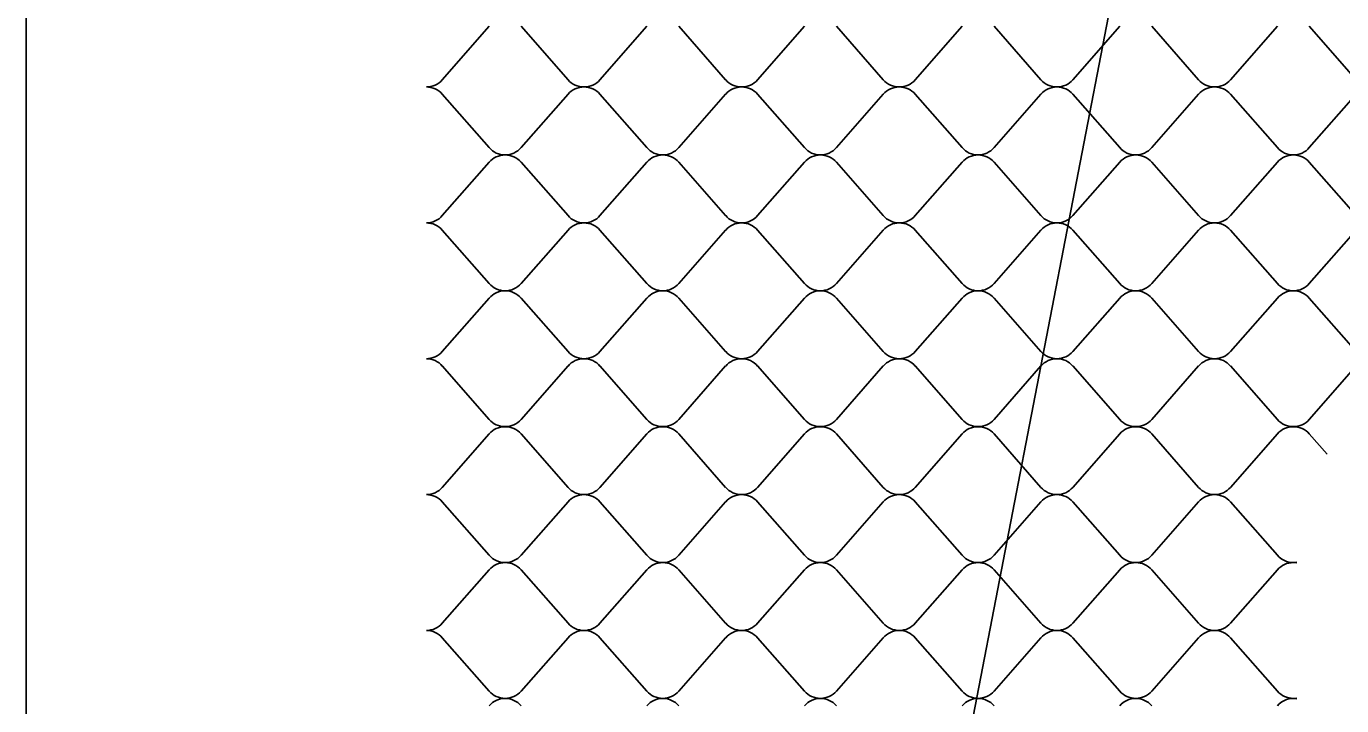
# Model space of a CAD drawing. Extents: x 638850 to 644908, y 297188 to 298900.
# Drawn here: x 643864.4 to 643923.6, y 297407.3 to 297437.8 of the extents above; entities that cross this region are included whole.
import ezdxf

# ---------------------------------------------------------------- set-up
doc = ezdxf.new("R2010")
doc.units = 0
for name, color, linetype in [('1', 7, 'Continuous'), ('3', 7, 'Continuous'), ('5', 7, 'Continuous')]:
    doc.layers.add(name, color=color, linetype=linetype)

msp = doc.modelspace()

# ---------------------------------------------------------------- linework, layer by layer
at = {"layer": '1'}
msp.add_line((643864.405, 297268.918), (643864.405, 297836.211), dxfattribs=at)
at = {"layer": '3'}
msp.add_line((643936.815, 297560.99), (643898.749, 297364.187), dxfattribs=at)
at = {"layer": '5'}
for p, q in [((643883.117, 297435.42), (643885.226, 297437.821)), ((643886.662, 297437.821), (643888.772, 297435.42)), ((643890.208, 297435.42), (643892.317, 297437.821)), ((643893.753, 297437.821), (643895.863, 297435.42)), ((643897.299, 297435.42), (643899.408, 297437.821)), ((643900.844, 297437.821), (643902.954, 297435.42)), ((643904.39, 297435.42), (643906.499, 297437.821)), ((643907.935, 297437.821), (643910.045, 297435.42)), ((643911.481, 297435.42), (643913.59, 297437.821)), ((643915.026, 297437.821), (643917.136, 297435.42)), ((643918.571, 297435.42), (643920.681, 297437.821)), ((643922.117, 297437.821), (643924.227, 297435.42)), ((643885.226, 297432.365), (643883.117, 297434.766)), ((643888.772, 297434.766), (643886.662, 297432.365)), ((643892.317, 297432.365), (643890.208, 297434.766)), ((643895.863, 297434.766), (643893.753, 297432.365)), ((643899.408, 297432.365), (643897.299, 297434.766)), ((643902.954, 297434.766), (643900.844, 297432.365)), ((643906.499, 297432.365), (643904.39, 297434.766)), ((643910.045, 297434.766), (643907.935, 297432.365)), ((643913.59, 297432.365), (643911.481, 297434.766)), ((643917.136, 297434.766), (643915.026, 297432.365)), ((643920.681, 297432.365), (643918.571, 297434.766)), ((643924.227, 297434.766), (643922.117, 297432.365)), ((643883.117, 297429.309), (643885.226, 297431.711)), ((643886.662, 297431.711), (643888.772, 297429.309)), ((643890.208, 297429.309), (643892.317, 297431.711)), ((643893.753, 297431.711), (643895.863, 297429.309)), ((643897.299, 297429.309), (643899.408, 297431.711)), ((643900.844, 297431.711), (643902.954, 297429.309)), ((643904.39, 297429.309), (643906.499, 297431.711)), ((643907.935, 297431.711), (643910.045, 297429.309)), ((643911.481, 297429.309), (643913.59, 297431.711)), ((643915.026, 297431.711), (643917.136, 297429.309)), ((643918.571, 297429.309), (643920.681, 297431.711)), ((643922.117, 297431.711), (643924.227, 297429.309)), ((643885.226, 297426.254), (643883.117, 297428.656)), ((643888.772, 297428.656), (643886.662, 297426.254)), ((643892.317, 297426.254), (643890.208, 297428.656)), ((643895.863, 297428.656), (643893.753, 297426.254)), ((643899.408, 297426.254), (643897.299, 297428.656)), ((643902.954, 297428.656), (643900.844, 297426.254)), ((643906.499, 297426.254), (643904.39, 297428.656)), ((643910.045, 297428.656), (643907.935, 297426.254)), ((643913.59, 297426.254), (643911.481, 297428.656)), ((643917.136, 297428.656), (643915.026, 297426.254)), ((643920.681, 297426.254), (643918.571, 297428.656)), ((643924.227, 297428.656), (643922.117, 297426.254)), ((643883.117, 297423.199), (643885.226, 297425.601)), ((643886.662, 297425.601), (643888.772, 297423.199)), ((643890.208, 297423.199), (643892.317, 297425.601)), ((643893.753, 297425.601), (643895.863, 297423.199)), ((643897.299, 297423.199), (643899.408, 297425.601)), ((643900.844, 297425.601), (643902.954, 297423.199)), ((643904.39, 297423.199), (643906.499, 297425.601)), ((643907.935, 297425.601), (643910.045, 297423.199)), ((643911.481, 297423.199), (643913.59, 297425.601)), ((643915.026, 297425.601), (643917.136, 297423.199)), ((643918.571, 297423.199), (643920.681, 297425.601)), ((643922.117, 297425.601), (643924.227, 297423.199)), ((643885.226, 297420.144), (643883.117, 297422.546)), ((643888.772, 297422.546), (643886.662, 297420.144)), ((643892.317, 297420.144), (643890.208, 297422.546)), ((643895.863, 297422.546), (643893.753, 297420.144)), ((643899.408, 297420.144), (643897.299, 297422.546)), ((643902.954, 297422.546), (643900.844, 297420.144)), ((643906.499, 297420.144), (643904.39, 297422.546)), ((643910.045, 297422.546), (643907.935, 297420.144)), ((643913.59, 297420.144), (643911.481, 297422.546)), ((643917.136, 297422.546), (643915.026, 297420.144)), ((643920.681, 297420.144), (643918.571, 297422.546)), ((643924.227, 297422.546), (643922.117, 297420.144)), ((643883.117, 297417.089), (643885.226, 297419.491)), ((643886.662, 297419.491), (643888.772, 297417.089)), ((643890.208, 297417.089), (643892.317, 297419.491)), ((643893.753, 297419.491), (643895.863, 297417.089)), ((643897.299, 297417.089), (643899.408, 297419.491)), ((643900.844, 297419.491), (643902.954, 297417.089)), ((643904.39, 297417.089), (643906.499, 297419.491)), ((643907.935, 297419.491), (643910.045, 297417.089)), ((643911.481, 297417.089), (643913.59, 297419.491)), ((643915.026, 297419.491), (643917.136, 297417.089)), ((643918.571, 297417.089), (643920.681, 297419.491)), ((643922.117, 297419.491), (643922.919, 297418.578)), ((643885.226, 297414.034), (643883.117, 297416.436)), ((643888.772, 297416.436), (643886.662, 297414.034)), ((643892.317, 297414.034), (643890.208, 297416.436)), ((643895.863, 297416.436), (643893.753, 297414.034)), ((643899.408, 297414.034), (643897.299, 297416.436)), ((643902.954, 297416.436), (643900.844, 297414.034)), ((643906.499, 297414.034), (643904.39, 297416.436)), ((643910.045, 297416.436), (643907.935, 297414.034)), ((643913.59, 297414.034), (643911.481, 297416.436)), ((643917.136, 297416.436), (643915.026, 297414.034)), ((643920.681, 297414.034), (643918.571, 297416.436)), ((643883.117, 297410.979), (643885.226, 297413.381)), ((643886.662, 297413.381), (643888.772, 297410.979)), ((643890.208, 297410.979), (643892.317, 297413.381)), ((643893.753, 297413.381), (643895.863, 297410.979)), ((643897.299, 297410.979), (643899.408, 297413.381)), ((643900.844, 297413.381), (643902.954, 297410.979)), ((643904.39, 297410.979), (643906.499, 297413.381)), ((643907.935, 297413.381), (643910.045, 297410.979)), ((643911.481, 297410.979), (643913.59, 297413.381)), ((643915.026, 297413.381), (643917.136, 297410.979)), ((643918.571, 297410.979), (643920.681, 297413.381)), ((643885.226, 297407.924), (643883.117, 297410.326)), ((643888.772, 297410.326), (643886.662, 297407.924)), ((643892.317, 297407.924), (643890.208, 297410.326)), ((643895.863, 297410.326), (643893.753, 297407.924)), ((643899.408, 297407.924), (643897.299, 297410.326)), ((643902.954, 297410.326), (643900.844, 297407.924)), ((643906.499, 297407.924), (643904.39, 297410.326)), ((643910.045, 297410.326), (643907.935, 297407.924)), ((643913.59, 297407.924), (643911.481, 297410.326)), ((643917.136, 297410.326), (643915.026, 297407.924)), ((643920.681, 297407.924), (643918.571, 297410.326))]:
    msp.add_line(p, q, dxfattribs=at)
for centre, start_param, end_param in [((643882.399, 297435.972), 1.570796, 2.461818), ((643882.399, 297434.214), 3.821368, 4.712389), ((643889.49, 297435.972), 0.679775, 1.570796), ((643889.49, 297434.214), 4.712389, 5.60341), ((643889.49, 297435.972), 1.570796, 2.461818), ((643889.49, 297434.214), 3.821368, 4.712389), ((643896.581, 297435.972), 0.679775, 1.570796), ((643896.581, 297434.214), 4.712389, 5.60341), ((643896.581, 297435.972), 1.570796, 2.461818), ((643896.581, 297434.214), 3.821368, 4.712389), ((643903.672, 297435.972), 0.679775, 1.570796), ((643903.672, 297434.214), 4.712389, 5.60341), ((643903.672, 297435.972), 1.570796, 2.461818), ((643903.672, 297434.214), 3.821368, 4.712389), ((643910.763, 297435.972), 0.679775, 1.570796), ((643910.763, 297434.214), 4.712389, 5.60341), ((643910.763, 297435.972), 1.570796, 2.461818), ((643910.763, 297434.214), 3.821368, 4.712389), ((643917.854, 297435.972), 0.679775, 1.570796), ((643917.854, 297434.214), 4.712389, 5.60341), ((643917.854, 297435.972), 1.570796, 2.461818), ((643917.854, 297434.214), 3.821368, 4.712389), ((643885.944, 297432.917), 0.679775, 1.570796), ((643885.944, 297431.158), 4.712389, 5.60341), ((643885.944, 297432.917), 1.570796, 2.461818), ((643885.944, 297431.158), 3.821368, 4.712389), ((643893.035, 297432.917), 0.679775, 1.570796), ((643893.035, 297431.158), 4.712389, 5.60341), ((643893.035, 297432.917), 1.570796, 2.461818), ((643893.035, 297431.158), 3.821368, 4.712389), ((643900.126, 297432.917), 0.679775, 1.570796), ((643900.126, 297431.158), 4.712389, 5.60341), ((643900.126, 297432.917), 1.570796, 2.461818), ((643900.126, 297431.158), 3.821368, 4.712389), ((643907.217, 297432.917), 0.679775, 1.570796), ((643907.217, 297431.158), 4.712389, 5.60341), ((643907.217, 297432.917), 1.570796, 2.461818), ((643907.217, 297431.158), 3.821368, 4.712389), ((643914.308, 297432.917), 0.679775, 1.570796), ((643914.308, 297431.158), 4.712389, 5.60341), ((643914.308, 297432.917), 1.570796, 2.461818), ((643914.308, 297431.158), 3.821368, 4.712389), ((643921.399, 297432.917), 0.679775, 1.570796), ((643921.399, 297431.158), 4.712389, 5.60341), ((643921.399, 297432.917), 1.570796, 2.461818), ((643921.399, 297431.158), 3.821368, 4.712389), ((643882.399, 297429.862), 1.570796, 2.461818), ((643882.399, 297428.103), 3.821368, 4.712389), ((643889.49, 297429.862), 0.679775, 1.570796), ((643889.49, 297428.103), 4.712389, 5.60341), ((643889.49, 297429.862), 1.570796, 2.461818), ((643889.49, 297428.103), 3.821368, 4.712389), ((643896.581, 297429.862), 0.679775, 1.570796), ((643896.581, 297428.103), 4.712389, 5.60341), ((643896.581, 297429.862), 1.570796, 2.461818), ((643896.581, 297428.103), 3.821368, 4.712389), ((643903.672, 297429.862), 0.679775, 1.570796), ((643903.672, 297428.103), 4.712389, 5.60341), ((643903.672, 297429.862), 1.570796, 2.461818), ((643903.672, 297428.103), 3.821368, 4.712389), ((643910.763, 297429.862), 0.679775, 1.570796), ((643910.763, 297428.103), 4.712389, 5.60341), ((643910.763, 297429.862), 1.570796, 2.461818), ((643910.763, 297428.103), 3.821368, 4.712389), ((643917.854, 297429.862), 0.679775, 1.570796), ((643917.854, 297428.103), 4.712389, 5.60341), ((643917.854, 297429.862), 1.570796, 2.461818), ((643917.854, 297428.103), 3.821368, 4.712389), ((643885.944, 297426.807), 0.679775, 1.570796), ((643885.944, 297426.807), 1.570796, 2.461818), ((643893.035, 297426.807), 0.679775, 1.570796), ((643893.035, 297426.807), 1.570796, 2.461818), ((643900.126, 297426.807), 0.679775, 1.570796), ((643900.126, 297426.807), 1.570796, 2.461818), ((643907.217, 297426.807), 0.679775, 1.570796), ((643907.217, 297426.807), 1.570796, 2.461818), ((643914.308, 297426.807), 0.679775, 1.570796), ((643914.308, 297426.807), 1.570796, 2.461818), ((643921.399, 297426.807), 0.679775, 1.570796), ((643921.399, 297426.807), 1.570796, 2.461818), ((643885.944, 297425.048), 4.712389, 5.60341), ((643885.944, 297425.048), 3.821368, 4.712389), ((643893.035, 297425.048), 4.712389, 5.60341), ((643893.035, 297425.048), 3.821368, 4.712389), ((643900.126, 297425.048), 4.712389, 5.60341), ((643900.126, 297425.048), 3.821368, 4.712389), ((643907.217, 297425.048), 4.712389, 5.60341), ((643907.217, 297425.048), 3.821368, 4.712389), ((643914.308, 297425.048), 4.712389, 5.60341), ((643914.308, 297425.048), 3.821368, 4.712389), ((643921.399, 297425.048), 4.712389, 5.60341), ((643921.399, 297425.048), 3.821368, 4.712389), ((643882.399, 297423.752), 1.570796, 2.461818), ((643889.49, 297423.752), 0.679775, 1.570796), ((643889.49, 297423.752), 1.570796, 2.461818), ((643896.581, 297423.752), 0.679775, 1.570796), ((643896.581, 297423.752), 1.570796, 2.461818), ((643903.672, 297423.752), 0.679775, 1.570796), ((643903.672, 297423.752), 1.570796, 2.461818), ((643910.763, 297423.752), 0.679775, 1.570796), ((643910.763, 297423.752), 1.570796, 2.461818), ((643917.854, 297423.752), 0.679775, 1.570796), ((643917.854, 297423.752), 1.570796, 2.461818), ((643882.399, 297421.993), 3.821368, 4.712389), ((643889.49, 297421.993), 4.712389, 5.60341), ((643889.49, 297421.993), 3.821368, 4.712389), ((643896.581, 297421.993), 4.712389, 5.60341), ((643896.581, 297421.993), 3.821368, 4.712389), ((643903.672, 297421.993), 4.712389, 5.60341), ((643903.672, 297421.993), 3.821368, 4.712389), ((643910.763, 297421.993), 4.712389, 5.60341), ((643910.763, 297421.993), 3.821368, 4.712389), ((643917.854, 297421.993), 4.712389, 5.60341), ((643917.854, 297421.993), 3.821368, 4.712389), ((643885.944, 297420.697), 0.679775, 1.570796), ((643885.944, 297420.697), 1.570796, 2.461818), ((643893.035, 297420.697), 0.679775, 1.570796), ((643893.035, 297420.697), 1.570796, 2.461818), ((643900.126, 297420.697), 0.679775, 1.570796), ((643900.126, 297420.697), 1.570796, 2.461818), ((643907.217, 297420.697), 0.679775, 1.570796), ((643907.217, 297420.697), 1.570796, 2.461818), ((643914.308, 297420.697), 0.679775, 1.570796), ((643914.308, 297420.697), 1.570796, 2.461818), ((643921.399, 297420.697), 0.679775, 1.570796), ((643921.399, 297420.697), 1.570796, 2.461818), ((643885.944, 297418.938), 4.712389, 5.60341), ((643885.944, 297418.938), 3.821368, 4.712389), ((643893.035, 297418.938), 4.712389, 5.60341), ((643893.035, 297418.938), 3.821368, 4.712389), ((643900.126, 297418.938), 4.712389, 5.60341), ((643900.126, 297418.938), 3.821368, 4.712389), ((643907.217, 297418.938), 4.712389, 5.60341), ((643907.217, 297418.938), 3.821368, 4.712389), ((643914.308, 297418.938), 4.712389, 5.60341), ((643914.308, 297418.938), 3.821368, 4.712389), ((643921.399, 297418.938), 4.712389, 5.60341), ((643921.399, 297418.938), 3.821368, 4.712389), ((643882.399, 297417.642), 1.570796, 2.461818), ((643882.399, 297415.883), 3.821368, 4.712389), ((643889.49, 297417.642), 0.679775, 1.570796), ((643889.49, 297415.883), 4.712389, 5.60341), ((643889.49, 297417.642), 1.570796, 2.461818), ((643889.49, 297415.883), 3.821368, 4.712389), ((643896.581, 297417.642), 0.679775, 1.570796), ((643896.581, 297415.883), 4.712389, 5.60341), ((643896.581, 297417.642), 1.570796, 2.461818), ((643896.581, 297415.883), 3.821368, 4.712389), ((643903.672, 297417.642), 0.679775, 1.570796), ((643903.672, 297415.883), 4.712389, 5.60341), ((643903.672, 297417.642), 1.570796, 2.461818), ((643903.672, 297415.883), 3.821368, 4.712389), ((643910.763, 297417.642), 0.679775, 1.570796), ((643910.763, 297415.883), 4.712389, 5.60341), ((643910.763, 297417.642), 1.570796, 2.461818), ((643910.763, 297415.883), 3.821368, 4.712389), ((643917.854, 297417.642), 0.679775, 1.570796), ((643917.854, 297415.883), 4.712389, 5.60341), ((643917.854, 297417.642), 1.570796, 2.461818), ((643917.854, 297415.883), 3.821368, 4.712389), ((643885.944, 297414.587), 0.679775, 1.570796), ((643885.944, 297412.828), 4.712389, 5.60341), ((643885.944, 297414.587), 1.570796, 2.461818), ((643885.944, 297412.828), 3.821368, 4.712389), ((643893.035, 297414.587), 0.679775, 1.570796), ((643893.035, 297412.828), 4.712389, 5.60341), ((643893.035, 297414.587), 1.570796, 2.461818), ((643893.035, 297412.828), 3.821368, 4.712389), ((643900.126, 297414.587), 0.679775, 1.570796), ((643900.126, 297412.828), 4.712389, 5.60341), ((643900.126, 297414.587), 1.570796, 2.461818), ((643900.126, 297412.828), 3.821368, 4.712389), ((643907.217, 297414.587), 0.679775, 1.570796), ((643907.217, 297412.828), 4.712389, 5.60341), ((643907.217, 297414.587), 1.570796, 2.461818), ((643907.217, 297412.828), 3.821368, 4.712389), ((643914.308, 297414.587), 0.679775, 1.570796), ((643914.308, 297412.828), 4.712389, 5.60341), ((643914.308, 297414.587), 1.570796, 2.461818), ((643914.308, 297412.828), 3.821368, 4.712389), ((643921.399, 297414.587), 0.679775, 1.570796), ((643921.399, 297412.828), 4.712389, 5.60341), ((643921.399, 297414.587), 1.570796, 1.735331), ((643921.399, 297412.828), 4.547854, 4.712389), ((643882.399, 297411.532), 1.570796, 2.461818), ((643882.399, 297409.773), 3.821368, 4.712389), ((643889.49, 297411.532), 0.679775, 1.570796), ((643889.49, 297409.773), 4.712389, 5.60341), ((643889.49, 297411.532), 1.570796, 2.461818), ((643889.49, 297409.773), 3.821368, 4.712389), ((643896.581, 297411.532), 0.679775, 1.570796), ((643896.581, 297409.773), 4.712389, 5.60341), ((643896.581, 297411.532), 1.570796, 2.461818), ((643896.581, 297409.773), 3.821368, 4.712389), ((643903.672, 297411.532), 0.679775, 1.570796), ((643903.672, 297409.773), 4.712389, 5.60341), ((643903.672, 297411.532), 1.570796, 2.461818), ((643903.672, 297409.773), 3.821368, 4.712389), ((643910.763, 297411.532), 0.679775, 1.570796), ((643910.763, 297409.773), 4.712389, 5.60341), ((643910.763, 297411.532), 1.570796, 2.461818), ((643910.763, 297409.773), 3.821368, 4.712389), ((643917.854, 297411.532), 0.679775, 1.570796), ((643917.854, 297409.773), 4.712389, 5.60341), ((643917.854, 297411.532), 1.570796, 2.461818), ((643917.854, 297409.773), 3.821368, 4.712389), ((643885.944, 297408.477), 0.679775, 1.570796), ((643885.944, 297408.477), 1.570796, 2.461818), ((643893.035, 297408.477), 0.679775, 1.570796), ((643893.035, 297408.477), 1.570796, 2.461818), ((643900.126, 297408.477), 0.679775, 1.570796), ((643900.126, 297408.477), 1.570796, 2.461818), ((643907.217, 297408.477), 0.679775, 1.570796), ((643907.217, 297408.477), 1.570796, 2.461818), ((643914.308, 297408.477), 0.679775, 1.570796), ((643914.308, 297408.477), 1.570796, 2.461818), ((643921.399, 297408.477), 0.679775, 1.570796), ((643885.944, 297406.718), 4.712389, 5.60341), ((643885.944, 297406.718), 3.821368, 4.712389), ((643893.035, 297406.718), 4.712389, 5.60341), ((643893.035, 297406.718), 3.821368, 4.712389), ((643900.126, 297406.718), 4.712389, 5.60341), ((643900.126, 297406.718), 3.821368, 4.712389), ((643907.217, 297406.718), 4.712389, 5.60341), ((643907.217, 297406.718), 3.821368, 4.712389), ((643914.308, 297406.718), 4.712389, 5.60341), ((643914.308, 297406.718), 3.821368, 4.712389), ((643921.399, 297406.718), 4.712389, 5.60341), ((643921.399, 297408.477), 1.570796, 1.735331), ((643921.399, 297406.718), 4.547854, 4.712389)]:
    msp.add_ellipse(centre, major_axis=(-0.923, 0), ratio=0.952381, start_param=start_param, end_param=end_param, dxfattribs=at)

doc.saveas('drawing.dxf')
